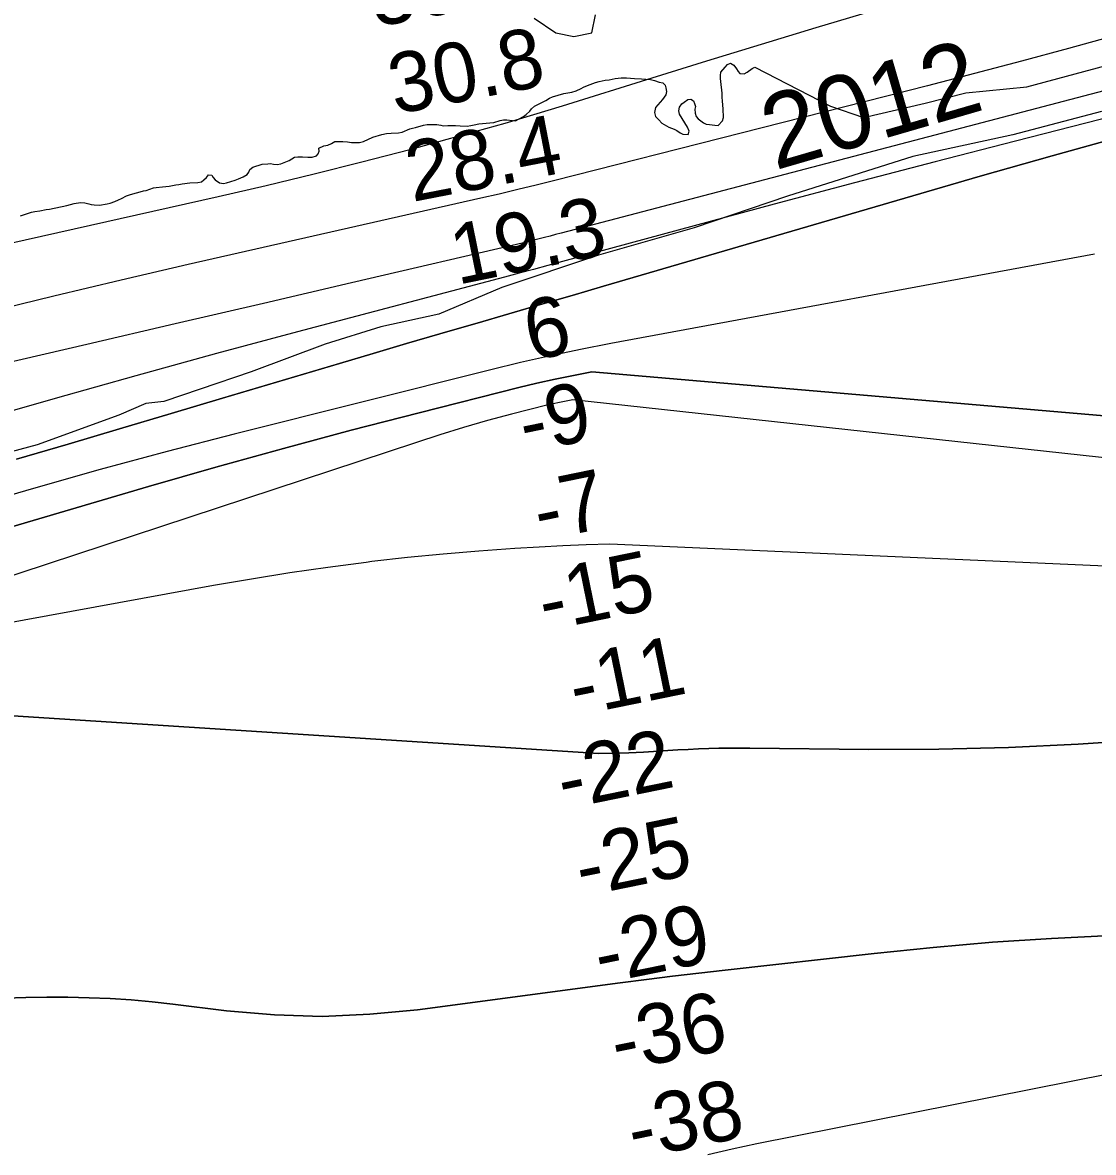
# Model space of a CAD drawing. Extents: x 3177185 to 3215018, y 812988 to 838321.
# Drawn here: x 3203717 to 3204917, y 827330 to 828596 of the extents above; entities that cross this region are included whole.
import ezdxf

# ---------------------------------------------------------------- set-up
doc = ezdxf.new("R2010")
doc.units = 0
for name, color, linetype in [('V-RIVR-EDGE', 7, 'Continuous'), ('V-RIVR-IDEN', 7, 'Continuous'), ('V-RIVR-RANG', 7, 'Continuous'), ('V-SITE-VEGE', 7, 'Continuous'), ('V-TOPO-DPTH', 7, 'Continuous'), ('V-TOPO-MAJR', 7, 'Continuous'), ('V-TOPO-MINR', 7, 'Continuous'), ('V-TOPO-WATR', 7, 'Continuous'), ('V-WETL-SWMP', 7, 'Continuous')]:
    doc.layers.add(name, color=color, linetype=linetype)

msp = doc.modelspace()

# ---------------------------------------------------------------- linework, layer by layer
at = {"layer": 'V-RIVR-EDGE'}
msp.add_lwpolyline([(3204926, 828496.6), (3204826.9, 828470.7), (3204714.7, 828446.2), (3204574.1, 828401.8), (3204469.7, 828366.4), (3204362.3, 828335.8), (3204254, 828299.6), (3204183.5, 828269.8), (3204118.2, 828255.6), (3204056, 828236.2), (3203972.9, 828205.1), (3203915.9, 828185.7), (3203875, 828171.9), (3203855, 828169.7), (3203824.6, 828156.3), (3203733.2, 828123.1), (3203639.7, 828098.1), (3203535.3, 828066.2), (3203358.3, 828012.7), (3203250.4, 827983.5), (3203152.1, 827958.5), (3203101.6, 827939.1), (3203019.8, 827904), (3202940.2, 827872.9)], dxfattribs=at)
at = {"layer": 'V-SITE-VEGE'}
for points in [[(3204188.4, 828480.6), (3204193.4, 828481), (3204202.2, 828481.2), (3204207.4, 828480.6), (3204215.3, 828480.5), (3204219.2, 828481.1), (3204222.9, 828482), (3204228.2, 828482.9), (3204240.7, 828483.9), (3204244.9, 828484.4), (3204252.3, 828486.8), (3204255.9, 828487.5), (3204259.5, 828487.5), (3204265.9, 828486.6), (3204269.2, 828486.4), (3204272.8, 828488.3), (3204278.2, 828491.2), (3204281.4, 828493.5), (3204285.3, 828497.2), (3204287.4, 828499.8), (3204290.6, 828502.9), (3204303.2, 828509.1), (3204307.3, 828511.7), (3204310.9, 828513.2), (3204317, 828515.2), (3204323.5, 828517.1), (3204332.4, 828518.6), (3204337.3, 828520), (3204343, 828522.5), (3204345.7, 828524), (3204349.9, 828525.9), (3204358.9, 828529.3), (3204363.2, 828530.4), (3204369.7, 828531.8), (3204374.3, 828532.2), (3204380.9, 828533.6), (3204387.9, 828534.6), (3204393.6, 828534.7), (3204402.8, 828533.8), (3204410.4, 828533.5), (3204420.8, 828532.8), (3204425.1, 828531.7), (3204430.5, 828529.6), (3204434.3, 828528.8), (3204437.1, 828526.4), (3204437.9, 828523.3), (3204438.5, 828519.3), (3204438, 828515.3), (3204434.1, 828510.4), (3204426.2, 828501.3), (3204425.2, 828495.5), (3204426.1, 828491.3), (3204429.8, 828487.4), (3204433.5, 828483.7), (3204441, 828479.2), (3204444.3, 828478.2), (3204447.2, 828477), (3204450, 828475.6), (3204454, 828473), (3204456.9, 828471.4), (3204463, 828471.1), (3204463.8, 828474.8), (3204462.1, 828479.4), (3204453, 828493.7), (3204452.4, 828497.4), (3204453.1, 828501.5), (3204455.9, 828505.2), (3204458.3, 828507.4), (3204462.3, 828510.3), (3204465.9, 828510.5), (3204468.8, 828508.6), (3204470, 828505.9), (3204471.2, 828502.5), (3204470.5, 828499.4), (3204470.7, 828494.8), (3204471.9, 828491.3), (3204474.2, 828488.5), (3204480, 828484.2), (3204483.1, 828482.7), (3204486.8, 828482.1), (3204492.8, 828481.3), (3204496.3, 828481.2), (3204501.5, 828486.4), (3204502.6, 828490), (3204502.4, 828493.2), (3204502.1, 828496.6), (3204502.1, 828499.6), (3204501.3, 828508.2), (3204501, 828512.8), (3204501, 828517.3), (3204499.6, 828530.4), (3204499.1, 828533.6), (3204499, 828537.3), (3204499.6, 828541), (3204504.2, 828546.3), (3204507.1, 828549.6), (3204510.2, 828550.8), (3204513.9, 828548.7), (3204517.1, 828544.5), (3204518.9, 828541.6), (3204520.9, 828539.2)], [(3204520.9, 828539.2), (3204525.7, 828539), (3204528.9, 828540.7), (3204534.7, 828544.9), (3204537.5, 828546.6), (3204622.5, 828502.9), (3204659.2, 828489.9), (3204728.5, 828506.3), (3204774.1, 828517.8), (3204842.5, 828524.5), (3204941.1, 828550.8)], [(3203714.6, 828379.7), (3203720, 828381.7), (3203726.7, 828384.1), (3203730.7, 828384.8), (3203736.2, 828385.5), (3203743.2, 828386.9), (3203747, 828387.5), (3203766.5, 828391.5), (3203774.6, 828393.5), (3203781.8, 828394.8), (3203786.5, 828394.3), (3203790.9, 828393.4), (3203793.8, 828392.6), (3203797.1, 828392), (3203803.2, 828391.7), (3203811.5, 828393.3), (3203814.9, 828394.1), (3203820.2, 828395.9), (3203824.2, 828397.6), (3203827.5, 828399.2), (3203833.4, 828402.3), (3203836.8, 828403.5), (3203840.5, 828404.4), (3203848.5, 828406.7), (3203852.2, 828407.7), (3203855.4, 828408.3), (3203863.5, 828411.1), (3203866.6, 828411.7), (3203873.7, 828412.2), (3203881, 828413.1), (3203884.7, 828413.7), (3203888.4, 828414.7), (3203892.1, 828415.1), (3203895.8, 828415.7), (3203904.4, 828416.7), (3203913.4, 828417.2), (3203917.3, 828418.1), (3203919.9, 828420.2), (3203922.9, 828423), (3203925.2, 828425.8), (3203928.8, 828425.6), (3203930.6, 828423), (3203932.5, 828420.1), (3203937.4, 828416.8), (3203942, 828416), (3203945.5, 828416.8), (3203954.9, 828419.9), (3203959, 828421.4), (3203963.9, 828423.4), (3203968.5, 828426), (3203970.4, 828428.8), (3203971.6, 828431.7), (3203974.8, 828434.5), (3203985.3, 828437.6), (3203991.6, 828438.2), (3203994.6, 828438.4), (3203997.9, 828437.8), (3204002.3, 828437.5), (3204006.1, 828438.2), (3204015.8, 828441.8), (3204021.5, 828445.5), (3204025.2, 828446.1), (3204030.4, 828446.1), (3204036.5, 828445.7), (3204041.5, 828445.7), (3204046.1, 828447.2), (3204048.2, 828449.5), (3204049.1, 828452.5), (3204049, 828455.8), (3204054.6, 828458.3), (3204058.9, 828459.1), (3204063.1, 828461.1), (3204066.8, 828463.1), (3204075.8, 828463), (3204081.1, 828462.7), (3204085.4, 828462.2), (3204089.7, 828461.9), (3204094.3, 828462.1), (3204099, 828463.3), (3204109.5, 828468.1), (3204119.3, 828471), (3204124.7, 828472), (3204130, 828472.4), (3204138.3, 828472.9), (3204142.3, 828473.7), (3204150.9, 828477.4), (3204153.8, 828478.2), (3204157.4, 828479), (3204166.1, 828481.6), (3204170.2, 828482.2), (3204176.9, 828482.2), (3204181, 828482.1), (3204185.5, 828481.6), (3204188.4, 828480.6)]]:
    msp.add_lwpolyline(points, dxfattribs=at)
at = {"layer": 'V-TOPO-DPTH'}
for points in [[(3205210.8, 828594), (3204320.4, 828360.4), (3204314.2, 828358.8), (3204308, 828357.2), (3204301.9, 828355.6), (3204295.7, 828354), (3204285.2, 828351.4), (3204282.5, 828350.7), (3204281.5, 828350.5), (3204085.6, 828304.8), (3203986.7, 828281.7), (3203887.9, 828258.7), (3203789, 828235.7), (3203690.1, 828212.7)], [(3203710, 828107.2), (3203767.8, 828124.1), (3203825.5, 828141.2), (3203883.2, 828158.3), (3203941, 828175.4), (3204072.1, 828214.4), (3204109.6, 828225.5), (3204147.1, 828236.6), (3204184.6, 828247.6), (3204222.2, 828258.5), (3204226.4, 828259.7), (3204261.8, 828270), (3204297.3, 828280.3), (3204332.7, 828290.7), (3204368.1, 828301), (3204790.3, 828424.3), (3204870.9, 828447.2), (3204951.6, 828469.4)], [(3203710, 828107.2), (3203767.8, 828124.1), (3203825.5, 828141.2), (3203883.2, 828158.3), (3203941, 828175.4), (3204072.1, 828214.4), (3204109.6, 828225.5), (3204147.1, 828236.6), (3204184.6, 828247.6), (3204222.2, 828258.5), (3204226.4, 828259.7), (3204261.8, 828270), (3204297.3, 828280.3), (3204332.7, 828290.7), (3204368.1, 828301), (3204790.3, 828424.3), (3204870.9, 828447.2), (3204951.6, 828469.4)], [(3203524.3, 827978.3), (3203858, 828076.4), (3203933.5, 828098.1), (3204009.2, 828119.2), (3204085.1, 828139.5), (3204161.2, 828159.2), (3204272.9, 828187.4), (3204293.3, 828192.3), (3204313.7, 828196.9), (3204334.2, 828201), (3204354.8, 828204.9), (3205268.6, 828126.5)], [(3205268.6, 828126.5), (3204354.8, 828204.9), (3204334.2, 828201), (3204313.7, 828196.9), (3204293.3, 828192.3), (3204272.9, 828187.4), (3204161.2, 828159.2), (3204085.1, 828139.5), (3204009.2, 828119.2), (3203933.5, 828098.1), (3203858, 828076.4), (3203524.3, 827978.3)], [(3205309.1, 827970.5), (3204375.2, 828012), (3204348.7, 828011.3), (3204322.2, 828010.1), (3204295.8, 828008.7), (3204268.4, 828007), (3204228.3, 828004.2), (3204188.3, 828000.8), (3204148.3, 827996.8), (3204108.4, 827992.3), (3204102.1, 827991.5), (3204059.1, 827985.9), (3204016.2, 827979.7), (3203973.5, 827972.8), (3203930.7, 827965.4), (3203559.2, 827897.7)], [(3205309.1, 827970.5), (3204375.2, 828012), (3204348.7, 828011.3), (3204322.2, 828010.1), (3204295.8, 828008.7), (3204268.4, 828007), (3204228.3, 828004.2), (3204188.3, 828000.8), (3204148.3, 827996.8), (3204108.4, 827992.3), (3204102.1, 827991.5), (3204059.1, 827985.9), (3204016.2, 827979.7), (3203973.5, 827972.8), (3203930.7, 827965.4), (3203559.2, 827897.7)], [(3203601, 827826.2), (3204362.9, 827777.3), (3204379.6, 827777.6), (3204396.2, 827778), (3204412.9, 827778.8), (3204429.6, 827779.8), (3204439.9, 827780.6), (3204451.4, 827781.3), (3204462.9, 827781.9), (3204474.4, 827782.4), (3204485.9, 827782.9), (3204497.4, 827783.1), (3204508.9, 827783.3), (3204520.5, 827783.4), (3204532, 827783.3), (3204665.5, 827781.9), (3204743.8, 827782.2), (3204822, 827783.9), (3204900.1, 827787.7), (3204978.2, 827793)], [(3204978.2, 827793), (3204900.1, 827787.7), (3204822, 827783.9), (3204743.8, 827782.2), (3204665.5, 827781.9), (3204532, 827783.3), (3204520.5, 827783.4), (3204508.9, 827783.3), (3204497.4, 827783.1), (3204485.9, 827782.9), (3204474.4, 827782.4), (3204462.9, 827781.9), (3204451.4, 827781.3), (3204439.9, 827780.6), (3204429.6, 827779.8), (3204412.9, 827778.8), (3204396.2, 827778), (3204379.6, 827777.6), (3204362.9, 827777.3), (3203601, 827826.2)], [(3203696.9, 827503.1), (3203720.5, 827503.8), (3203744.1, 827504.2), (3203767.7, 827504.1), (3203791.3, 827503.6), (3203814.9, 827502.6), (3203838.4, 827501.1), (3203861.9, 827499), (3203885.4, 827496.4), (3203945.5, 827489), (3203999, 827484.5), (3204052.5, 827482.7), (3204106, 827485), (3204159.5, 827490), (3204386.6, 827520.1), (3204416, 827523.9), (3204445.4, 827527.6), (3204474.9, 827531.1), (3204504.3, 827534.5), (3204671.3, 827553.3), (3204737.6, 827560), (3204803.9, 827565.7), (3204870.3, 827570), (3204936.8, 827573.3)], [(3204936.8, 827573.3), (3204870.3, 827570), (3204803.9, 827565.7), (3204737.6, 827560), (3204671.3, 827553.3), (3204504.3, 827534.5), (3204474.9, 827531.1), (3204445.4, 827527.6), (3204416, 827523.9), (3204386.6, 827520.1), (3204159.5, 827490), (3204106, 827485), (3204052.5, 827482.7), (3203999, 827484.5), (3203945.5, 827489), (3203885.4, 827496.4), (3203861.9, 827499), (3203838.4, 827501.1), (3203814.9, 827502.6), (3203791.3, 827503.6), (3203767.7, 827504.1), (3203744.1, 827504.2), (3203720.5, 827503.8), (3203696.9, 827503.1)]]:
    msp.add_lwpolyline(points, dxfattribs=at)
at = {"layer": 'V-TOPO-MAJR'}
msp.add_lwpolyline([(3205024.2, 827436), (3204539.8, 827339.7), (3204512.3, 827333.8), (3204484.9, 827327.4)], dxfattribs=at)
at = {"layer": 'V-TOPO-MINR'}
for points in [[(3204667.6, 828609), (3204606.1, 828590.5), (3204544.7, 828571.9), (3204483.3, 828553.1), (3204422, 828534.1), (3204321.7, 828502.9), (3204289.5, 828493.1), (3204257.2, 828483.5), (3204224.8, 828474.3), (3204192.4, 828465.3), (3204150.7, 828454), (3204097.2, 828440), (3204043.6, 828426.4), (3203989.9, 828413.5), (3203936, 828401), (3203466.4, 828295.8)], [(3205210.8, 828594), (3204320.4, 828360.4), (3204314.2, 828358.8), (3204308, 828357.2), (3204301.9, 828355.6), (3204295.7, 828354), (3204285.2, 828351.4), (3204282.5, 828350.7), (3204281.5, 828350.5), (3204085.6, 828304.8), (3203986.7, 828281.7), (3203887.9, 828258.7), (3203789, 828235.7), (3203690.1, 828212.7)], [(3204941.9, 828581.8), (3204889.3, 828567.3), (3204836.6, 828553.1), (3204783.9, 828539.2), (3204731.1, 828525.6), (3204313.4, 828419.5), (3204292.6, 828414.3), (3204271.9, 828409.2), (3204251.1, 828404.3), (3204230.3, 828399.5), (3203902.5, 828325.3), (3203827.2, 828307.9), (3203751.9, 828290), (3203676.9, 828271.5)], [(3205225.5, 828564.6), (3204829.8, 828463.7), (3204739.6, 828440.5), (3204649.4, 828416.9), (3204559.3, 828393), (3204469.4, 828368.7), (3204321.9, 828328.6), (3204305.7, 828324.2), (3204289.5, 828319.8), (3204273.3, 828315.5), (3204257, 828311.2), (3204025, 828249.8), (3203934.3, 828225.4), (3203843.7, 828200.6), (3203753.2, 828175.1), (3203662.9, 828149.2)], [(3204918.2, 828336.8), (3204376.1, 828236.7), (3204342.3, 828230.1), (3204308.6, 828223.1), (3204275, 828215.4), (3204241.5, 828207.3), (3203954.1, 828135.1), (3203878.9, 828115.6), (3203803.8, 828095.5), (3203729, 828074.3), (3203654.4, 828052.5)], [(3205268.6, 828126.5), (3204354.8, 828204.9), (3204334.2, 828201), (3204313.7, 828196.9), (3204293.3, 828192.3), (3204272.9, 828187.4), (3204161.2, 828159.2), (3204085.1, 828139.5), (3204009.2, 828119.2), (3203933.5, 828098.1), (3203858, 828076.4), (3203524.3, 827978.3)], [(3205354.2, 828062.3), (3204333.4, 828173.7), (3204326.1, 828172.3), (3204318.8, 828170.8), (3204311.6, 828169.2), (3204304.4, 828167.5), (3204264.8, 828157.5), (3204238, 828150.3), (3204211.2, 828142.8), (3204184.6, 828134.6), (3204158.2, 828126), (3203553.4, 827926.8)], [(3205309.1, 827970.5), (3204375.2, 828012), (3204348.7, 828011.3), (3204322.2, 828010.1), (3204295.8, 828008.7), (3204268.4, 828007), (3204228.3, 828004.2), (3204188.3, 828000.8), (3204148.3, 827996.8), (3204108.4, 827992.3), (3204102.1, 827991.5), (3204059.1, 827985.9), (3204016.2, 827979.7), (3203973.5, 827972.8), (3203930.7, 827965.4), (3203559.2, 827897.7)], [(3204978.2, 827793), (3204900.1, 827787.7), (3204822, 827783.9), (3204743.8, 827782.2), (3204665.5, 827781.9), (3204532, 827783.3), (3204520.5, 827783.4), (3204508.9, 827783.3), (3204497.4, 827783.1), (3204485.9, 827782.9), (3204474.4, 827782.4), (3204462.9, 827781.9), (3204451.4, 827781.3), (3204439.9, 827780.6), (3204429.6, 827779.8), (3204412.9, 827778.8), (3204396.2, 827778), (3204379.6, 827777.6), (3204362.9, 827777.3), (3203601, 827826.2)], [(3204936.8, 827573.3), (3204870.3, 827570), (3204803.9, 827565.7), (3204737.6, 827560), (3204671.3, 827553.3), (3204504.3, 827534.5), (3204474.9, 827531.1), (3204445.4, 827527.6), (3204416, 827523.9), (3204386.6, 827520.1), (3204159.5, 827490), (3204106, 827485), (3204052.5, 827482.7), (3203999, 827484.5), (3203945.5, 827489), (3203885.4, 827496.4), (3203861.9, 827499), (3203838.4, 827501.1), (3203814.9, 827502.6), (3203791.3, 827503.6), (3203767.7, 827504.1), (3203744.1, 827504.2), (3203720.5, 827503.8), (3203696.9, 827503.1)]]:
    msp.add_lwpolyline(points, dxfattribs=at)
at = {"layer": 'V-TOPO-WATR'}
msp.add_lwpolyline([(3204951.6, 828469.4), (3204870.9, 828447.2), (3204790.3, 828424.3), (3204368.1, 828301), (3204332.7, 828290.7), (3204297.3, 828280.3), (3204261.8, 828270), (3204226.4, 828259.7), (3204222.2, 828258.5), (3204184.6, 828247.6), (3204147.1, 828236.6), (3204109.6, 828225.5), (3204072.1, 828214.4), (3203941, 828175.4), (3203883.2, 828158.3), (3203825.5, 828141.2), (3203767.8, 828124.1), (3203710, 828107.2)], dxfattribs=at)
at = {"layer": 'V-WETL-SWMP'}
for p, q in [((3204290.3, 828601.2), (3204314.5, 828585)), ((3204354.8, 828585), (3204358.9, 828605.2)), ((3204314.5, 828585), (3204334.7, 828581)), ((3204334.7, 828581), (3204354.8, 828585))]:
    msp.add_line(p, q, dxfattribs=at)

# ---------------------------------------------------------------- texts
at = {"layer": 'V-RIVR-IDEN'}
msp.add_text(' 2012', height=83, rotation=16.2117, dxfattribs=at).set_placement((3204530.6, 828422.1))
at = {"layer": 'V-RIVR-RANG'}
for s, rotation, p in [('30.0', 10.9983, (3204112.1, 828591)), ('30.8', 10.9983, (3204134.3, 828493.4)), ('28.4', 10.9983, (3204153.6, 828395.3)), ('19.3', 11.552, (3204204.2, 828302.4)), ('6', 11.552, (3204286.6, 828217.2)), ('-9', 11.552, (3204280.3, 828113.9)), ('-7', 11.552, (3204296.8, 828015.2)), ('-15', 11.552, (3204302.1, 827914.2)), ('-11', 11.552, (3204336.7, 827819.2)), ('-22', 11.552, (3204323.2, 827714.4)), ('-25', 11.552, (3204343.5, 827616.5)), ('-29', 11.552, (3204364.6, 827518.7)), ('-36', 11.552, (3204383.2, 827420.4)), ('-38', 11.552, (3204402, 827322.2))]:
    msp.add_text(s, height=67, rotation=rotation, dxfattribs=at).set_placement(p)

doc.saveas('drawing.dxf')
